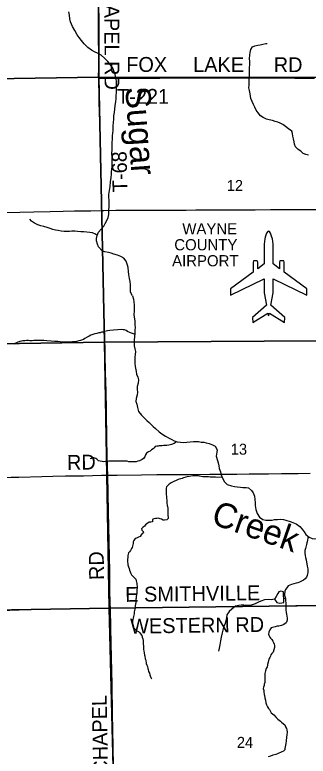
# Model space of a CAD drawing. Extents: x 1985906 to 2360102, y 891258 to 1222054.
# Drawn here: x 2133334 to 2139240, y 1038567 to 1053500 of the extents above; entities that cross this region are included whole.
import ezdxf

# ---------------------------------------------------------------- set-up
doc = ezdxf.new("R2010")
doc.units = 0
for name, color, linetype in [('GM_X_Airport_Class_2', 7, 'Continuous'), ('GM_X_Airport_Location_Class_2', 7, 'Continuous'), ('GM_X_Airport_Text_Class_2', 7, 'Continuous'), ('GM_X_County_Road', 7, 'Continuous'), ('GM_X_County_Road_Text', 7, 'Continuous'), ('GM_X_Major_River', 7, 'Continuous'), ('GM_X_Major_River_Text', 7, 'Continuous'), ('GM_X_Minor_Lake', 7, 'Continuous'), ('GM_X_Minor_River', 7, 'Continuous'), ('GM_X_Section', 7, 'Continuous'), ('GM_X_Section_Text', 7, 'Continuous'), ('GM_X_Township_Road', 7, 'Continuous'), ('GM_X_Township_Road_Text', 7, 'Continuous')]:
    doc.layers.add(name, color=color, linetype=linetype)

msp = doc.modelspace()

# ---------------------------------------------------------------- linework, layer by layer
at = {"layer": 'GM_X_Airport_Class_2'}
msp.add_lwpolyline([(2138131, 1048317), (2137674, 1047980), (2137674, 1047850), (2138353, 1048185), (2138353, 1047903), (2138398, 1047653), (2138119, 1047403), (2138123, 1047300), (2138429, 1047489), (2138443, 1047434), (2138458, 1047489), (2138764, 1047300), (2138768, 1047403), (2138489, 1047653), (2138534, 1047903), (2138534, 1048185), (2139213, 1047850), (2139213, 1047980), (2138756, 1048317), (2138756, 1048518), (2138749, 1048543), (2138671, 1048543), (2138664, 1048518), (2138664, 1048385), (2138534, 1048482), (2138534, 1048482), (2138534, 1048879), (2138521, 1048985), (2138510, 1049022), (2138483, 1049099), (2138458, 1049133), (2138443, 1049139), (2138429, 1049133), (2138404, 1049099), (2138377, 1049022), (2138366, 1048985), (2138353, 1048879), (2138353, 1048482), (2138223, 1048385), (2138223, 1048518), (2138215, 1048543), (2138138, 1048543), (2138131, 1048518)], close=True, dxfattribs=at)
at = {"layer": 'GM_X_Airport_Location_Class_2'}
msp.add_line((2138443, 1048156), (2138443, 1048156), dxfattribs=at)
at = {"layer": 'GM_X_County_Road'}
for points in [[(2132523, 1049510), (2133058, 1049519), (2133435, 1049524), (2133714, 1049531), (2134042, 1049538), (2134305, 1049545), (2134534, 1049550), (2134862, 1049555), (2135087, 1049559)], [(2135087, 1049559), (2135124, 1049560), (2135370, 1049563), (2135567, 1049563), (2135780, 1049563), (2136173, 1049564), (2136403, 1049566), (2136781, 1049568), (2136977, 1049569), (2137273, 1049571), (2137599, 1049574), (2137762, 1049573), (2138172, 1049575), (2138484, 1049576), (2138883, 1049577), (2139014, 1049580), (2139211, 1049581), (2139572, 1049580), (2139965, 1049581), (2140342, 1049583), (2140446, 1049583), (2140498, 1049584)], [(2135257, 1041551), (2135448, 1041554), (2135907, 1041560), (2136120, 1041562), (2136398, 1041566), (2136677, 1041570), (2137037, 1041574), (2137250, 1041577), (2137660, 1041581), (2138275, 1041588)], [(2138275, 1041588), (2138279, 1041588), (2138427, 1041589), (2138723, 1041592), (2138855, 1041593), (2139019, 1041595), (2139266, 1041600), (2139463, 1041602), (2139644, 1041604), (2139874, 1041606), (2140104, 1041609), (2140335, 1041610), (2140499, 1041614), (2140573, 1041616), (2140590, 1041618), (2140610, 1041620)], [(2132686, 1041500), (2132711, 1041500), (2132793, 1041502), (2132908, 1041505), (2133236, 1041511), (2133612, 1041519), (2133989, 1041527), (2134284, 1041532), (2134596, 1041539), (2134940, 1041546), (2135257, 1041551)]]:
    msp.add_lwpolyline(points, dxfattribs=at)
at = {"layer": 'GM_X_Major_River'}
for points in [[(2135700, 1047841), (2135665, 1047914), (2135661, 1048004), (2135660, 1048060), (2135654, 1048128), (2135644, 1048186), (2135631, 1048268), (2135623, 1048331), (2135613, 1048407), (2135602, 1048459), (2135574, 1048541), (2135528, 1048595), (2135466, 1048632), (2135402, 1048660), (2135326, 1048681), (2135271, 1048697), (2135219, 1048711), (2135143, 1048729), (2135093, 1048748), (2135015, 1048828), (2134995, 1048880), (2134978, 1048946), (2134978, 1048996), (2134988, 1049056), (2135018, 1049119), (2135075, 1049183), (2135123, 1049243), (2135153, 1049296), (2135186, 1049360), (2135212, 1049420), (2135226, 1049480), (2135229, 1049569), (2135233, 1049629), (2135234, 1049681), (2135232, 1049767), (2135228, 1049817), (2135227, 1049879), (2135237, 1049959), (2135251, 1050042), (2135262, 1050138), (2135270, 1050224), (2135277, 1050288), (2135283, 1050338), (2135287, 1050389), (2135293, 1050445), (2135296, 1050503), (2135294, 1050561), (2135292, 1050637), (2135289, 1050701), (2135293, 1050789), (2135293, 1050842), (2135294, 1050930), (2135298, 1050994), (2135299, 1051060), (2135305, 1051116), (2135311, 1051170), (2135314, 1051254), (2135320, 1051341), (2135324, 1051391), (2135327, 1051467), (2135339, 1051533), (2135347, 1051609), (2135356, 1051670), (2135368, 1051754), (2135374, 1051810), (2135377, 1051862), (2135379, 1051944), (2135380, 1052032), (2135382, 1052097), (2135382, 1052157), (2135376, 1052211), (2135357, 1052301), (2135323, 1052389), (2135298, 1052441), (2135256, 1052499), (2135208, 1052558), (2135138, 1052630), (2135069, 1052688), (2135009, 1052724), (2134939, 1052757), (2134877, 1052787), (2134801, 1052841), (2134730, 1052918), (2134676, 1052980), (2134626, 1053042), (2134590, 1053100), (2134543, 1053182), (2134495, 1053262), (2134454, 1053356), (2134442, 1053420), (2134432, 1053496), (2134419, 1053562)], [(2135700, 1047841), (2135720, 1047773), (2135731, 1047717), (2135735, 1047652), (2135736, 1047524), (2135732, 1047470), (2135739, 1047408), (2135747, 1047338), (2135752, 1047254), (2135754, 1047204), (2135751, 1047147), (2135747, 1047089), (2135744, 1047015), (2135738, 1046953), (2135734, 1046901), (2135739, 1046833), (2135749, 1046774), (2135760, 1046718), (2135758, 1046658), (2135752, 1046604), (2135747, 1046546), (2135749, 1046486), (2135758, 1046414), (2135779, 1046314), (2135785, 1046264), (2135813, 1046200), (2135826, 1046148), (2135814, 1046077), (2135797, 1046015), (2135797, 1045953), (2135801, 1045899), (2135800, 1045845), (2135778, 1045770), (2135773, 1045712), (2135787, 1045660), (2135802, 1045590), (2135826, 1045512), (2135887, 1045438), (2135937, 1045381), (2135988, 1045331), (2136038, 1045285), (2136119, 1045210), (2136169, 1045164), (2136238, 1045100), (2136292, 1045063), (2136368, 1045013), (2136443, 1044971), (2136493, 1044946), (2136545, 1044920), (2136600, 1044900), (2136670, 1044889), (2136738, 1044887), (2136796, 1044890), (2136864, 1044898), (2136930, 1044905), (2136982, 1044903), (2137032, 1044902), (2137084, 1044894), (2137136, 1044890), (2137187, 1044877), (2137243, 1044865), (2137315, 1044840), (2137365, 1044812), (2137406, 1044738), (2137404, 1044688), (2137387, 1044612), (2137415, 1044524), (2137428, 1044474), (2137442, 1044412), (2137450, 1044359), (2137473, 1044291), (2137491, 1044231), (2137514, 1044170), (2137552, 1044096), (2137609, 1044040), (2137693, 1044012), (2137755, 1043997), (2137810, 1043993), (2137874, 1043986), (2137924, 1043980), (2137990, 1043977), (2138040, 1043975), (2138102, 1043921), (2138131, 1043869), (2138159, 1043805), (2138168, 1043737), (2138170, 1043673), (2138175, 1043613), (2138185, 1043533), (2138212, 1043457), (2138262, 1043383), (2138325, 1043332), (2138385, 1043318), (2138453, 1043318), (2138513, 1043323), (2138565, 1043335), (2138623, 1043336), (2138675, 1043338), (2138741, 1043331), (2138792, 1043321), (2138874, 1043294)], [(2138874, 1043294), (2138930, 1043274), (2138996, 1043246), (2139071, 1043191), (2139121, 1043141), (2139162, 1043087), (2139192, 1043035), (2139259, 1042976), (2139323, 1042950), (2139377, 1042946), (2139433, 1042953), (2139501, 1042971), (2139571, 1043020), (2139628, 1043081), (2139786, 1043109)]]:
    msp.add_lwpolyline(points, dxfattribs=at)
at = {"layer": 'GM_X_Minor_Lake'}
for points in [[(2138743, 1041878), (2138691, 1041889), (2138651, 1041879), (2138631, 1041843), (2138596, 1041781), (2138562, 1041732), (2138607, 1041662), (2138671, 1041651), (2138749, 1041662)], [(2138749, 1041662), (2138743, 1041878)]]:
    msp.add_lwpolyline(points, dxfattribs=at)
at = {"layer": 'GM_X_Minor_River'}
for points in [[(2138062, 1052497), (2138062, 1052561), (2138058, 1052617), (2138066, 1052689), (2138072, 1052743), (2138084, 1052803), (2138116, 1052856), (2138168, 1052874), (2138224, 1052886), (2138274, 1052894), (2138330, 1052910), (2138388, 1052922), (2138416, 1052924)], [(2139245, 1050671), (2139191, 1050687), (2139139, 1050705), (2139089, 1050753), (2139037, 1050789), (2138985, 1050841), (2138967, 1050892), (2138957, 1050942), (2138942, 1051004), (2138932, 1051056), (2138926, 1051108), (2138908, 1051158), (2138846, 1051206), (2138782, 1051252), (2138732, 1051290), (2138678, 1051316), (2138627, 1051336), (2138577, 1051354), (2138521, 1051370), (2138453, 1051386), (2138403, 1051400), (2138335, 1051432), (2138279, 1051462), (2138231, 1051526), (2138196, 1051578), (2138168, 1051637), (2138142, 1051691), (2138112, 1051751), (2138086, 1051813), (2138070, 1051911), (2138059, 1051975), (2138047, 1052029), (2138051, 1052084), (2138053, 1052134), (2138055, 1052186), (2138057, 1052246), (2138057, 1052308), (2138059, 1052368), (2138059, 1052432), (2138062, 1052497)], [(2134988, 1049056), (2134956, 1049079), (2134896, 1049107), (2134846, 1049117), (2134782, 1049125), (2134722, 1049129), (2134664, 1049131), (2134598, 1049138), (2134544, 1049140), (2134484, 1049142), (2134434, 1049136), (2134382, 1049136), (2134326, 1049138), (2134268, 1049142), (2134203, 1049154), (2134151, 1049164), (2134097, 1049176), (2134043, 1049196), (2133985, 1049214), (2133915, 1049236), (2133855, 1049252), (2133797, 1049272), (2133729, 1049306), (2133672, 1049344), (2133636, 1049384)], [(2135746, 1047066), (2135664, 1047091), (2135600, 1047122), (2135575, 1047138), (2135541, 1047154), (2135517, 1047157), (2135481, 1047159), (2135408, 1047154), (2135320, 1047151), (2135246, 1047140), (2135202, 1047133), (2135172, 1047125), (2135134, 1047118), (2135108, 1047110), (2135078, 1047105), (2135054, 1047097), (2135026, 1047092), (2134984, 1047082), (2134944, 1047071), (2134906, 1047061), (2134866, 1047046), (2134830, 1047030), (2134792, 1047009), (2134744, 1046978), (2134718, 1046960), (2134658, 1046939), (2134624, 1046933), (2134578, 1046922), (2134518, 1046915), (2134492, 1046911), (2134456, 1046908), (2134369, 1046907), (2134249, 1046912), (2134199, 1046917), (2134134, 1046918), (2134068, 1046925), (2133981, 1046936), (2133915, 1046939), (2133867, 1046943), (2133809, 1046942), (2133766, 1046939), (2133714, 1046937), (2133680, 1046936), (2133638, 1046936), (2133606, 1046937), (2133568, 1046937), (2133536, 1046934), (2133497, 1046934), (2133467, 1046925), (2133431, 1046919), (2133395, 1046908), (2133342, 1046877), (2133318, 1046867)], [(2136586, 1044905), (2136564, 1044880), (2136539, 1044864), (2136491, 1044843), (2136459, 1044837), (2136431, 1044829), (2136392, 1044824), (2136328, 1044823), (2136302, 1044821), (2136278, 1044819), (2136242, 1044816), (2136218, 1044814), (2136192, 1044813), (2136162, 1044805), (2136136, 1044780), (2136118, 1044756), (2136084, 1044738), (2136057, 1044713), (2136023, 1044697), (2135987, 1044670), (2135967, 1044638), (2135948, 1044597), (2135922, 1044563), (2135894, 1044541), (2135846, 1044516), (2135808, 1044507), (2135778, 1044499), (2135738, 1044496), (2135708, 1044494), (2135682, 1044494), (2135658, 1044497), (2135626, 1044499), (2135597, 1044507), (2135559, 1044510), (2135531, 1044512), (2135429, 1044510), (2135396, 1044512), (2135356, 1044509), (2135304, 1044509), (2135278, 1044506), (2135252, 1044506), (2135226, 1044506), (2135188, 1044503), (2135158, 1044501), (2135124, 1044498), (2135093, 1044500), (2135049, 1044509), (2135015, 1044519), (2134986, 1044549), (2134962, 1044564), (2134926, 1044574), (2134900, 1044573), (2134876, 1044561), (2134848, 1044555)], [(2137508, 1044185), (2137407, 1044182), (2137373, 1044185), (2137337, 1044187), (2137304, 1044188), (2137264, 1044190), (2137234, 1044191), (2137206, 1044193), (2137182, 1044193), (2137118, 1044196), (2137085, 1044201), (2137055, 1044207), (2137031, 1044211), (2136999, 1044214), (2136918, 1044213), (2136880, 1044207), (2136842, 1044202), (2136804, 1044194), (2136778, 1044187), (2136728, 1044173), (2136702, 1044160), (2136670, 1044154), (2136620, 1044139), (2136580, 1044122), (2136534, 1044102), (2136506, 1044087), (2136479, 1044071), (2136443, 1044044), (2136415, 1044022), (2136385, 1043992), (2136378, 1043963), (2136378, 1043897), (2136381, 1043865), (2136383, 1043831), (2136386, 1043803), (2136390, 1043763), (2136395, 1043721), (2136397, 1043691), (2136397, 1043667), (2136402, 1043619), (2136408, 1043593), (2136413, 1043561), (2136415, 1043529), (2136416, 1043472), (2136414, 1043446), (2136417, 1043414), (2136421, 1043380), (2136420, 1043354), (2136392, 1043328), (2136348, 1043319), (2136318, 1043323), (2136285, 1043340), (2136259, 1043350), (2136221, 1043358), (2136191, 1043357), (2136165, 1043355), (2136138, 1043350), (2136114, 1043342), (2136107, 1043318), (2136105, 1043286), (2136073, 1043283), (2136035, 1043283), (2135991, 1043248), (2135967, 1043226), (2135942, 1043203), (2135910, 1043173), (2135886, 1043148), (2135888, 1043120), (2135915, 1043093), (2135923, 1043067), (2135895, 1043050), (2135874, 1043022), (2135856, 1042994), (2135826, 1042977), (2135786, 1042961), (2135754, 1042950), (2135728, 1042912), (2135717, 1042885), (2135713, 1042849), (2135708, 1042823), (2135700, 1042799), (2135694, 1042773), (2135684, 1042749), (2135661, 1042708), (2135639, 1042684), (2135625, 1042660), (2135616, 1042635), (2135610, 1042611), (2135606, 1042573), (2135601, 1042531), (2135601, 1042501), (2135610, 1042423), (2135625, 1042381), (2135633, 1042349), (2135642, 1042315), (2135656, 1042281), (2135669, 1042245), (2135683, 1042217), (2135718, 1042189), (2135742, 1042160)], [(2139237, 1042995), (2139217, 1042886), (2139213, 1042862), (2139206, 1042832), (2139200, 1042801), (2139185, 1042753), (2139175, 1042711), (2139174, 1042659), (2139178, 1042611), (2139187, 1042569), (2139200, 1042525), (2139208, 1042475), (2139215, 1042441), (2139221, 1042391), (2139230, 1042338), (2139235, 1042304), (2139235, 1042268), (2139229, 1042238), (2139222, 1042204), (2139208, 1042174), (2139178, 1042141), (2139147, 1042111), (2139117, 1042096), (2139065, 1042074), (2139033, 1042057), (2138997, 1042051), (2138949, 1042040), (2138907, 1042025), (2138869, 1042011), (2138839, 1041996), (2138807, 1041956), (2138784, 1041921), (2138772, 1041889), (2138765, 1041833), (2138763, 1041805), (2138774, 1041767), (2138780, 1041735), (2138783, 1041695), (2138787, 1041657), (2138790, 1041619), (2138788, 1041576), (2138791, 1041516), (2138800, 1041462), (2138806, 1041430), (2138813, 1041388), (2138817, 1041350), (2138816, 1041308), (2138812, 1041284), (2138796, 1041252), (2138770, 1041235), (2138733, 1041211), (2138701, 1041196), (2138677, 1041190), (2138651, 1041187), (2138618, 1041187), (2138572, 1041170), (2138522, 1041162), (2138498, 1041153), (2138471, 1041111), (2138451, 1041066), (2138444, 1041026), (2138446, 1041002), (2138469, 1040964), (2138481, 1040941), (2138507, 1040917), (2138526, 1040885), (2138540, 1040859), (2138553, 1040823), (2138563, 1040797), (2138564, 1040753), (2138550, 1040707), (2138533, 1040664), (2138511, 1040634), (2138489, 1040608), (2138478, 1040581), (2138466, 1040553), (2138448, 1040521), (2138439, 1040495), (2138431, 1040460), (2138422, 1040416), (2138418, 1040392), (2138412, 1040366), (2138391, 1040330), (2138381, 1040289), (2138371, 1040257), (2138368, 1040229), (2138369, 1040149), (2138367, 1040119), (2138366, 1040087), (2138364, 1040052), (2138356, 1040020), (2138351, 1039992), (2138341, 1039956), (2138336, 1039928), (2138344, 1039890), (2138350, 1039864), (2138357, 1039810), (2138362, 1039786), (2138368, 1039742), (2138379, 1039692)], [(2135742, 1042160), (2135771, 1042130), (2135775, 1042098), (2135783, 1042072), (2135788, 1042048), (2135792, 1042020), (2135795, 1041994), (2135795, 1041960), (2135791, 1041926), (2135790, 1041882), (2135788, 1041847), (2135783, 1041815), (2135779, 1041785), (2135776, 1041751), (2135772, 1041727), (2135770, 1041689), (2135769, 1041665), (2135763, 1041628), (2135758, 1041594), (2135754, 1041564), (2135748, 1041530), (2135743, 1041498), (2135737, 1041472), (2135734, 1041435), (2135728, 1041405), (2135720, 1041379), (2135717, 1041347), (2135709, 1041317), (2135705, 1041289), (2135704, 1041263), (2135700, 1041222), (2135700, 1041196), (2135707, 1041172), (2135735, 1041139), (2135760, 1041117), (2135790, 1041093), (2135825, 1041076), (2135851, 1041054), (2135865, 1041030), (2135888, 1040998), (2135898, 1040966), (2135909, 1040928), (2135915, 1040898), (2135918, 1040862), (2135918, 1040830), (2135921, 1040786), (2135923, 1040742), (2135926, 1040714), (2135928, 1040688), (2135935, 1040646), (2135945, 1040604), (2135949, 1040580), (2135960, 1040530), (2135969, 1040502), (2135977, 1040436), (2135992, 1040400), (2136002, 1040374), (2136013, 1040336), (2136021, 1040310), (2136028, 1040274), (2136044, 1040242), (2136051, 1040208), (2136061, 1040184), (2136073, 1040152), (2136088, 1040124)], [(2138562, 1041732), (2138494, 1041718), (2138432, 1041725), (2138360, 1041715), (2138288, 1041692), (2138237, 1041668), (2138171, 1041635), (2138091, 1041611), (2138017, 1041600), (2137947, 1041607), (2137893, 1041611), (2137841, 1041603), (2137775, 1041588), (2137702, 1041530), (2137646, 1041483), (2137604, 1041417), (2137593, 1041352), (2137581, 1041302), (2137566, 1041242), (2137544, 1041182), (2137526, 1041130), (2137507, 1041049), (2137488, 1040963), (2137472, 1040893), (2137461, 1040811), (2137449, 1040743), (2137436, 1040682)], [(2138747, 1041742), (2138777, 1041751)], [(2138379, 1039692), (2138387, 1039644), (2138404, 1039604), (2138419, 1039564), (2138441, 1039530), (2138458, 1039506), (2138494, 1039442), (2138547, 1039399), (2138592, 1039343), (2138629, 1039310), (2138653, 1039294), (2138683, 1039272), (2138706, 1039249), (2138744, 1039217), (2138769, 1039195), (2138785, 1039159), (2138804, 1039122), (2138812, 1039098), (2138817, 1039050), (2138812, 1038997), (2138806, 1038953), (2138795, 1038877), (2138792, 1038825), (2138782, 1038788), (2138779, 1038752), (2138773, 1038720), (2138769, 1038692), (2138743, 1038669), (2138710, 1038655), (2138684, 1038641), (2138650, 1038628), (2138622, 1038616), (2138586, 1038603), (2138528, 1038588), (2138484, 1038568), (2138432, 1038553)]]:
    msp.add_lwpolyline(points, dxfattribs=at)
at = {"layer": 'GM_X_Section'}
for points in [[(2129925, 1057336), (2135014, 1057419), (2135024, 1052242), (2129895, 1052164)], [(2135084, 1057426), (2140407, 1057541), (2140454, 1052510), (2140454, 1052236), (2135024, 1052242), (2135014, 1057419)], [(2129895, 1052164), (2135024, 1052242), (2135137, 1046904), (2129998, 1046828)], [(2135024, 1052242), (2140454, 1052236), (2140492, 1047204), (2140500, 1046942), (2135137, 1046904)], [(2129998, 1046828), (2135137, 1046904), (2135234, 1041550), (2130109, 1041464)], [(2135137, 1046904), (2140500, 1046942), (2140600, 1041757), (2140603, 1041617), (2135234, 1041550)], [(2135234, 1041550), (2140603, 1041617), (2140676, 1036370), (2140679, 1036262), (2135366, 1036205)], [(2130109, 1041464), (2135234, 1041550), (2135366, 1036205), (2130203, 1036135)]]:
    msp.add_lwpolyline(points, close=True, dxfattribs=at)
at = {"layer": 'GM_X_Township_Road'}
for points in [[(2135023, 1052223), (2135022, 1052238), (2135021, 1052271), (2135022, 1052402), (2135022, 1052550), (2135023, 1052632), (2135022, 1052714), (2135023, 1052812), (2135021, 1052944), (2135020, 1053158), (2135020, 1053322), (2135019, 1053551)], [(2135023, 1052223), (2135047, 1052224), (2135112, 1052224), (2135284, 1052226), (2135591, 1052227), (2135850, 1052226), (2136128, 1052227), (2136256, 1052227), (2136472, 1052228), (2136684, 1052230), (2136932, 1052232), (2137160, 1052231), (2137340, 1052231), (2137405, 1052231), (2137520, 1052230), (2137602, 1052230), (2137733, 1052229), (2137810, 1052229), (2137892, 1052228), (2137974, 1052228), (2138036, 1052229), (2138139, 1052229), (2138317, 1052228), (2138386, 1052228), (2138477, 1052228), (2138642, 1052228), (2138744, 1052228), (2138970, 1052227), (2139071, 1052227), (2139186, 1052227), (2139366, 1052225)], [(2135087, 1049559), (2135087, 1049576), (2135087, 1049629), (2135085, 1049711), (2135075, 1050122), (2135068, 1050433), (2135062, 1050679), (2135051, 1051090), (2135045, 1051336), (2135034, 1051746), (2135031, 1051894), (2135023, 1052156), (2135023, 1052222), (2135023, 1052223)], [(2135204, 1044227), (2135200, 1044391), (2135189, 1044916), (2135176, 1045540), (2135170, 1045917), (2135162, 1046294), (2135146, 1047049), (2135145, 1047098)], [(2135204, 1044227), (2135228, 1044228), (2135393, 1044230), (2135882, 1044235), (2136194, 1044239), (2136506, 1044239), (2136834, 1044242), (2137260, 1044245), (2137441, 1044247), (2137612, 1044248), (2137801, 1044249), (2138049, 1044252), (2138229, 1044254), (2138441, 1044256), (2138702, 1044259), (2139035, 1044264), (2139277, 1044267)], [(2132653, 1044175), (2132798, 1044178), (2133142, 1044183), (2133257, 1044185), (2133413, 1044188), (2133880, 1044199), (2134097, 1044206), (2134356, 1044211), (2134553, 1044214), (2134717, 1044217), (2135076, 1044224), (2135204, 1044227)], [(2135257, 1041551), (2135255, 1041636), (2135249, 1041931), (2135244, 1042292), (2135233, 1042883), (2135219, 1043489), (2135204, 1044227)], [(2135418, 1034268), (2135413, 1034503), (2135395, 1035093), (2135381, 1035634), (2135365, 1036372), (2135356, 1036863), (2135340, 1037585), (2135334, 1037897), (2135330, 1038077), (2135323, 1038372), (2135308, 1039110), (2135302, 1039406), (2135291, 1040012), (2135281, 1040553), (2135265, 1041144), (2135257, 1041551)]]:
    msp.add_lwpolyline(points, dxfattribs=at)

# ---------------------------------------------------------------- texts
at = {"layer": 'GM_X_Airport_Text_Class_2'}
for s, p in [('WAYNE', (2136706, 1049077)), ('COUNTY', (2136544, 1048756)), ('AIRPORT', (2136500, 1048434))]:
    msp.add_text(s, height=225, rotation=0, dxfattribs=at).set_placement(p)
at = {"layer": 'GM_X_County_Road_Text'}
for s, rotation, p in [('E SMITHVILLE', 0.6989, (2135557, 1041675)), ('WESTERN RD', 0.7548, (2135657, 1041036))]:
    msp.add_text(s, height=300, rotation=rotation, dxfattribs=at).set_placement(p)
at = {"layer": 'GM_X_Major_River_Text'}
for s, height, rotation, p in [('Sugar', 500.2, 274.0597, (2135557, 1052037)), ('Creek', 500.1, 340.7608, (2137262, 1043256))]:
    msp.add_text(s, height=height, rotation=rotation, dxfattribs=at).set_placement(p)
at = {"layer": 'GM_X_Section_Text'}
for s, p in [('12', (2137600, 1049952)), ('13', (2137681, 1044640)), ('24', (2137804, 1038734))]:
    msp.add_text(s, height=221, rotation=0, dxfattribs=at).set_placement(p)
at = {"layer": 'GM_X_Township_Road_Text'}
for s, rotation, p in [('N GEYERS CHAPEL RD', 270.0641, (2135135, 1056469)), ('FOX', 0, (2135576, 1052350)), ('LAKE', 359.7518, (2136923, 1052350)), ('RD', 0, (2138546, 1052345)), ('T-221', 0, (2135391, 1051707)), ('T-68', 91.4139, (2135603, 1049931)), ('RD', 0.9876, (2134386, 1044333)), ('RD', 90.9731, (2135132, 1042117)), ('CHAPEL', 91.0566, (2135211, 1038197))]:
    msp.add_text(s, height=300, rotation=rotation, dxfattribs=at).set_placement(p)

doc.saveas('drawing.dxf')
